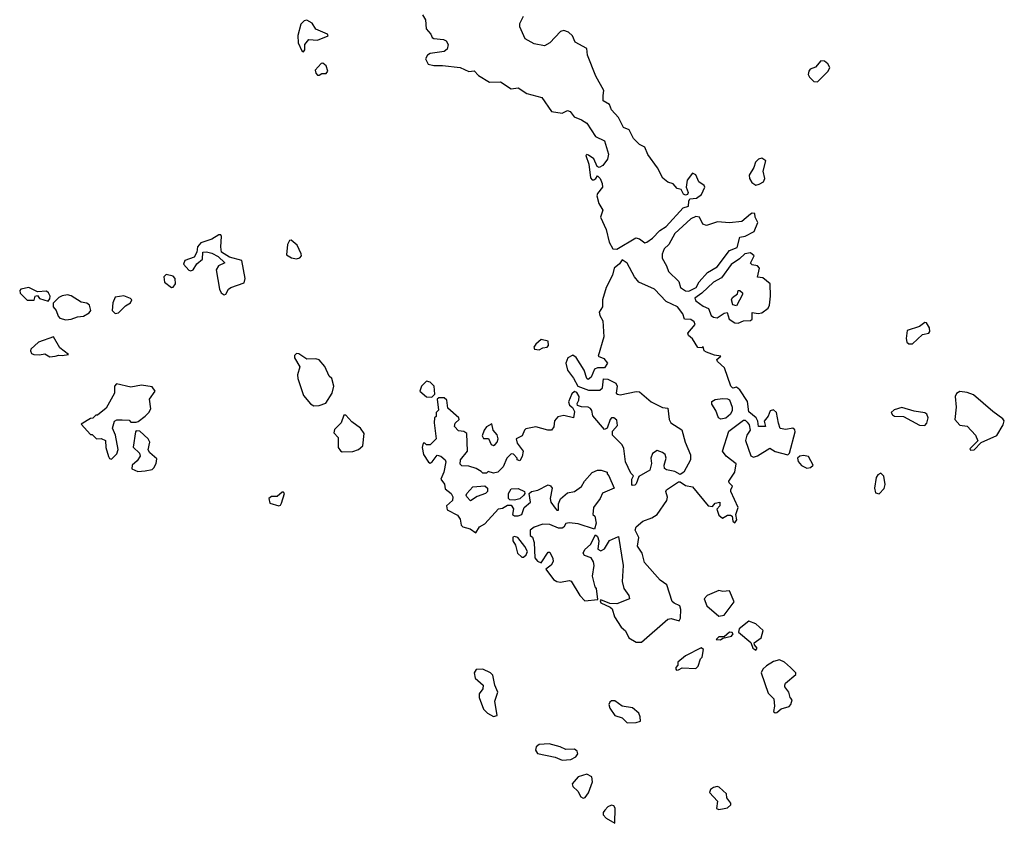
# Model space of a CAD drawing. Extents: x 2106670 to 2323771, y 35271 to 224896.
# Tile 259 of 419: x 2276553 to 2282147, y 105830 to 110397. Entities that reach past the tile are written whole.
import ezdxf

# ---------------------------------------------------------------- set-up
doc = ezdxf.new("R2010")
doc.units = 0

msp = doc.modelspace()

# ---------------------------------------------------------------- linework, layer by layer
at = {"layer": '0CON20XD'}
for points in [[(2278841.8, 110425), (2278858.5, 110395), (2278861.5, 110345), (2278889.2, 110315), (2278896.1, 110296.1), (2278905, 110290), (2278960, 110285), (2278976.7, 110276.7), (2278987.5, 110255), (2278980.7, 110229.3), (2278965, 110216.7), (2278885, 110204.4), (2278869.2, 110195), (2278859.4, 110175), (2278873.9, 110143.9), (2278905, 110136), (2278955, 110136.5), (2279054.6, 110125.4), (2279105, 110101.6), (2279135, 110105.5), (2279160.3, 110080.3), (2279222.1, 110042.1), (2279285, 110044), (2279345, 110003.8), (2279385, 110010), (2279435, 109976.7), (2279520, 109955), (2279575, 109874.3), (2279634.6, 109865.4), (2279665, 109880.8), (2279680, 109875), (2279703.9, 109843.9), (2279745, 109828), (2279775, 109808), (2279825, 109732.5), (2279875, 109707.5), (2279897.7, 109632.3), (2279893.3, 109605), (2279865, 109567.5), (2279845, 109557.5), (2279833, 109563), (2279815, 109606.7), (2279785, 109626.7), (2279775, 109630), (2279770, 109625), (2279786.4, 109576.4), (2279795, 109497.5), (2279805, 109487.5), (2279815, 109487.5), (2279826.4, 109493.6), (2279835, 109510), (2279850, 109495), (2279862.5, 109465), (2279863.3, 109445), (2279835, 109408.8), (2279831.1, 109395), (2279842.7, 109352.7), (2279866.2, 109315), (2279853.5, 109275), (2279885.7, 109205), (2279902.3, 109132.3), (2279923.6, 109093.6), (2279945, 109092.5)], [(2278165, 110213.3), (2278172.5, 110225), (2278173.3, 110255), (2278195, 110283.3), (2278245, 110281.2), (2278306, 110305), (2278302.5, 110315), (2278235, 110343.3), (2278215, 110376.7), (2278185, 110393.3), (2278169.3, 110390.7), (2278149.3, 110370.7), (2278132.7, 110307.3), (2278135.9, 110265.9), (2278155, 110220), (2278165, 110213.3)], [(2279945, 109092.5), (2280053.9, 109156.1), (2280075, 109152), (2280105, 109129.2), (2280115, 109131.9), (2280147.5, 109155), (2280190.4, 109199.6), (2280225, 109220.9), (2280322.6, 109327.4), (2280352.2, 109337.8), (2280353.9, 109366.1), (2280361.1, 109378.9), (2280398, 109382), (2280427.4, 109402.6), (2280445.4, 109445), (2280441.1, 109455), (2280411.8, 109475), (2280395, 109515.8), (2280375, 109524.2), (2280345.5, 109485), (2280340, 109445), (2280350.5, 109415), (2280346.1, 109403.9), (2280335, 109398.9), (2280324.7, 109404.7), (2280311.4, 109431.4), (2280288.3, 109438.3), (2280265, 109463.3), (2280235, 109473.8), (2280206.1, 109496.1), (2280176, 109555), (2280121.4, 109631.4), (2280105, 109672.5), (2280075, 109688), (2280040.9, 109720.9), (2280015, 109771.2), (2279983.1, 109783.1), (2279955, 109840), (2279915, 109883.8), (2279902.9, 109915), (2279868.7, 109935), (2279867.2, 109965), (2279870.9, 109995), (2279826.9, 110075), (2279779.4, 110195), (2279775, 110233.8), (2279708.8, 110268.8), (2279692.9, 110305), (2279671.4, 110325), (2279645, 110335.5), (2279625, 110328.9), (2279565, 110265.7), (2279535, 110248), (2279475, 110260), (2279425, 110288.8), (2279394.1, 110355.9), (2279394, 110375), (2279415, 110416.7)], [(2278255, 110081.2), (2278268.8, 110091.2), (2278295, 110090.8), (2278302.9, 110105), (2278295, 110133.8), (2278275, 110150), (2278265, 110147.5), (2278231.1, 110108.9), (2278235, 110092), (2278245, 110082), (2278255, 110081.2)], [(2281085, 110044.2), (2281145.5, 110104.5), (2281156, 110125), (2281145, 110146.7), (2281125, 110161.2), (2281105, 110163.3), (2281075, 110127.5), (2281044, 110116), (2281035.9, 110104.1), (2281033.3, 110085), (2281039.7, 110069.7), (2281065, 110045.8), (2281085, 110044.2)], [(2280735, 109456.7), (2280755, 109462), (2280778.6, 109475), (2280785.5, 109494.5), (2280776, 109535), (2280791.2, 109595), (2280769.1, 109609.1), (2280750.8, 109605), (2280733.1, 109586.9), (2280723, 109557), (2280696.4, 109513.6), (2280698.8, 109495), (2280711.7, 109471.7), (2280735, 109456.7)], [(2280355, 108854.5), (2280395.3, 108874.7), (2280412.5, 108907.5), (2280460, 108960), (2280515, 108992.9), (2280585.5, 109084.4), (2280628.6, 109101.4), (2280645, 109160), (2280675, 109166), (2280726.2, 109193.8), (2280746.5, 109245), (2280732, 109275), (2280730, 109295), (2280715, 109298), (2280705, 109292), (2280655, 109249.4), (2280585, 109242.5), (2280518, 109248), (2280455, 109227.1), (2280434, 109234), (2280415.4, 109275.4), (2280395, 109279.1), (2280365.5, 109265), (2280275, 109181.2), (2280240, 109120), (2280215, 109093.8), (2280202.2, 109065), (2280202.1, 109042.1), (2280227.9, 108997.9), (2280239.5, 108965), (2280298.3, 108908.3), (2280306.7, 108875), (2280335, 108855.7), (2280355, 108854.5)], [(2277715, 108833.8), (2277725, 108837.5), (2277740, 108865), (2277752.5, 108875), (2277828.8, 108901.2), (2277833.3, 108925), (2277815, 109027.5), (2277745, 109046.7), (2277700, 109075), (2277695.8, 109105), (2277700, 109165), (2277695, 109173.3), (2277685, 109173.8), (2277645, 109150), (2277581.2, 109128.8), (2277563.3, 109105), (2277560, 109075), (2277545, 109047.5), (2277491.7, 109028.3), (2277483, 109007), (2277513, 108973), (2277525, 108969.2), (2277538, 108975), (2277560.2, 109009.8), (2277592.5, 109035), (2277593.9, 109076.1), (2277615, 109078), (2277645, 109070.6), (2277680.4, 109050.5), (2277717.5, 109015), (2277682.2, 108997.8), (2277668.8, 108975), (2277688.6, 108865), (2277696.7, 108845), (2277715, 108833.8)], [(2278125, 109038), (2278145, 109043.8), (2278153.3, 109055), (2278153, 109067), (2278130, 109115), (2278095, 109143.3), (2278085, 109142.5), (2278075, 109120), (2278069.5, 109059.5), (2278097.1, 109042.9), (2278125, 109038)], [(2280085, 106860), (2280235, 106990.8), (2280255, 106994.3), (2280298.8, 106981.2), (2280306.7, 106995), (2280308.8, 107045), (2280303.3, 107065), (2280270.3, 107080.3), (2280260.7, 107090.7), (2280229.4, 107185), (2280191.4, 107211.4), (2280101.7, 107311.7), (2280088.8, 107365), (2280063.8, 107405), (2280069.6, 107455), (2280050, 107495), (2280056, 107515), (2280093, 107546.9), (2280145, 107565.6), (2280175.5, 107585), (2280230, 107665), (2280233, 107683), (2280223.8, 107715), (2280226.7, 107725), (2280295, 107770), (2280305, 107770), (2280335, 107749.3), (2280375, 107741.2), (2280465, 107633.9), (2280488.9, 107631.1), (2280505, 107648.8), (2280530, 107655), (2280530, 107635), (2280514.4, 107615.6), (2280525, 107581.4), (2280545, 107564.2), (2280575, 107580.8), (2280590.8, 107580.8), (2280600, 107575), (2280605, 107547.5), (2280615, 107538), (2280626.5, 107555), (2280621.2, 107585), (2280634.5, 107625), (2280593.8, 107715), (2280592.5, 107725), (2280602.5, 107745), (2280583.9, 107763.9), (2280581.2, 107775), (2280615.8, 107825), (2280623.3, 107873.3), (2280567, 107917), (2280546.7, 107945), (2280581.7, 108058.3), (2280665, 108120), (2280675, 108120), (2280685, 108110), (2280697.5, 108095), (2280702.5, 108065), (2280683.3, 108035), (2280676.7, 108005), (2280707.5, 107917.5), (2280721.2, 107911.2), (2280745, 107918.8), (2280815, 107962.5), (2280845, 107943.3), (2280917, 107923), (2280927, 107933), (2280957.9, 108055), (2280956.3, 108066.3), (2280945, 108075.5), (2280905, 108067.5), (2280874.3, 108074.3), (2280863.2, 108103.2), (2280852.9, 108165), (2280835, 108180), (2280816.4, 108173.6), (2280805, 108143.8), (2280783.3, 108115), (2280790, 108085), (2280750, 108085), (2280746.7, 108115), (2280736.7, 108135), (2280695, 108167.5), (2280687.3, 108227.3), (2280645, 108293.3), (2280625, 108307.5), (2280605, 108302.5), (2280593.3, 108315), (2280557.7, 108417.7), (2280516.7, 108455), (2280513.6, 108466.4), (2280535.8, 108485), (2280500, 108490), (2280455, 108506.7), (2280442.5, 108515), (2280435, 108540), (2280427.5, 108532.5), (2280405, 108533.3), (2280375, 108583.3), (2280352, 108602), (2280348.8, 108615), (2280391.1, 108665), (2280385, 108680.5), (2280365, 108693.5), (2280330, 108695), (2280320, 108725), (2280290, 108765), (2280225, 108796), (2280158.8, 108865), (2280070, 108905), (2280046.7, 108935), (2280005, 109012.5), (2279975, 109032.5), (2279961.2, 109008.8), (2279930, 108985), (2279920.8, 108945), (2279884.5, 108875), (2279863.1, 108805), (2279864.2, 108765), (2279845.5, 108734.4), (2279849.5, 108715), (2279866.7, 108685), (2279871.2, 108595), (2279840, 108485), (2279870.7, 108470.7), (2279893.3, 108445), (2279875, 108418.8), (2279835, 108417.5), (2279819.2, 108410.8), (2279798.8, 108365), (2279782.5, 108352.5), (2279775, 108357.5), (2279760, 108405), (2279715, 108476.7), (2279695, 108490), (2279666.7, 108475), (2279656.2, 108445), (2279666, 108405), (2279699.7, 108359.7), (2279723.9, 108313.9), (2279785, 108290.9), (2279848.6, 108291.4), (2279864.3, 108305), (2279870, 108355), (2279895, 108353.3), (2279940.7, 108330.7), (2279946.7, 108315), (2279942.5, 108275), (2279949.3, 108269.3), (2279965, 108264), (2280055, 108283.3), (2280075, 108282.5), (2280140, 108225), (2280205, 108192.5), (2280235, 108190), (2280242, 108125), (2280252, 108105), (2280315.6, 108065.6), (2280334.2, 107995), (2280364.1, 107924.1), (2280363.6, 107895), (2280326.5, 107825), (2280305, 107812), (2280275, 107828.6), (2280228, 107838), (2280216.2, 107846.2), (2280214, 107865), (2280225.7, 107905), (2280219.2, 107925), (2280205, 107937.5), (2280175, 107949.2), (2280148.8, 107931.2), (2280138.8, 107905), (2280142, 107875), (2280132.3, 107837.7), (2280070, 107800), (2280055, 107760), (2280048.3, 107751.7), (2280035, 107750), (2280030, 107755), (2280030, 107785), (2280040, 107805), (2280025, 107820), (2279994.2, 107884.2), (2279985, 107960), (2279975, 107980), (2279920, 108035), (2279921.7, 108058.3), (2279949.3, 108090.7), (2279945, 108120), (2279927.5, 108135), (2279915, 108133.3), (2279906.7, 108125), (2279890, 108075), (2279875, 108067.5), (2279810, 108145), (2279804, 108175), (2279795, 108187.1), (2279782.5, 108195), (2279745, 108196), (2279722.5, 108205), (2279720, 108215), (2279730, 108235), (2279731.5, 108255), (2279718.9, 108278.9), (2279705, 108283.8), (2279689.6, 108270.5), (2279671.2, 108225), (2279676.7, 108206.7), (2279693, 108193), (2279705, 108170), (2279700, 108135), (2279645, 108148), (2279610, 108140), (2279592, 108118), (2279587.3, 108082.7), (2279575, 108063.8), (2279554.1, 108064.1), (2279485, 108083.8), (2279428.8, 108071.2), (2279420, 108065), (2279407.7, 108032.3), (2279373.3, 108015), (2279379.3, 107989.3), (2279412.5, 107945), (2279407.5, 107915), (2279395, 107890), (2279380, 107895), (2279380, 107905), (2279358.3, 107928.3), (2279345, 107930), (2279320, 107905), (2279300, 107855), (2279270, 107825), (2279245, 107820), (2279215, 107830), (2279205, 107820), (2279185, 107820), (2279175, 107830), (2279146.4, 107846.4), (2279105, 107860), (2279065, 107860.8), (2279055, 107870), (2279056.9, 107895), (2279096.7, 107945), (2279092.5, 108045), (2279077, 108057), (2279045, 108060), (2279023.3, 108085), (2279026.4, 108103.6), (2279050, 108125), (2279047.5, 108135), (2278985, 108190), (2278980, 108235), (2278965, 108247.5), (2278935, 108247.5), (2278925, 108240), (2278931.7, 108178.3), (2278920, 108165), (2278918.3, 108141.7), (2278910, 108135), (2278907.5, 108105), (2278920, 108015), (2278885, 107980), (2278865, 107980), (2278855, 107990), (2278845, 107990), (2278840, 107965), (2278847.5, 107925), (2278875, 107882.5), (2278885, 107877.5), (2278896.1, 107883.9), (2278925, 107922.5), (2278945, 107916.7), (2278970, 107895), (2278973.3, 107883.3), (2278963.3, 107825), (2278945.7, 107785), (2278967, 107757), (2278970.3, 107730.3), (2279003.8, 107705), (2279013.8, 107685), (2279011.2, 107665), (2278978.6, 107635), (2278980.7, 107610.7), (2279041.2, 107581.2), (2279055, 107557.5), (2279062, 107525), (2279071.2, 107515), (2279112.9, 107502.9), (2279145, 107480.8), (2279165.4, 107514.6), (2279195, 107531.5), (2279272.3, 107617.7), (2279295, 107620), (2279325, 107637.5), (2279345, 107637.5), (2279357.7, 107617.7), (2279351.9, 107585), (2279365, 107576.7), (2279385, 107577.5), (2279405.4, 107584.6), (2279418.6, 107625), (2279455.9, 107654.1), (2279447.5, 107705), (2279460, 107715), (2279496.4, 107723.6), (2279555, 107752.5), (2279568.3, 107748.3), (2279577.5, 107735), (2279566.7, 107675), (2279571.2, 107655), (2279595, 107620), (2279605, 107610), (2279615, 107610), (2279613.6, 107646.4), (2279626.1, 107673.9), (2279665, 107708.8), (2279705, 107716.2), (2279745, 107743.3), (2279762.5, 107775), (2279805, 107823.3), (2279835, 107836.7), (2279856.4, 107836.4), (2279890, 107825), (2279890, 107815), (2279900, 107805), (2279930, 107735), (2279864.1, 107705.9), (2279850, 107675), (2279812.5, 107625), (2279810, 107585), (2279820, 107575), (2279827.5, 107535), (2279818.3, 107501.7), (2279725, 107532), (2279675, 107538), (2279656.2, 107533.8), (2279645, 107512.5), (2279635, 107506.7), (2279615, 107507.5), (2279565, 107527.5), (2279525, 107530), (2279475, 107513.8), (2279452.5, 107495), (2279452.5, 107465), (2279466.1, 107456.1), (2279475.9, 107425.9), (2279479.3, 107339.3), (2279495, 107320), (2279515, 107310), (2279555, 107370), (2279565, 107370), (2279582.5, 107335), (2279583, 107317), (2279573, 107297), (2279542.5, 107275), (2279586.1, 107216.1), (2279603.9, 107203.9), (2279625, 107200), (2279675, 107210), (2279686, 107206), (2279734.4, 107124.4), (2279764.5, 107094.4), (2279838.3, 107101.7), (2279830, 107165), (2279823, 107173), (2279807.5, 107235), (2279817.5, 107295), (2279812.5, 107315), (2279799.3, 107339.3), (2279761.7, 107351.7), (2279753.3, 107365), (2279764.1, 107385.9), (2279796.7, 107415), (2279825, 107470), (2279835, 107460), (2279843.3, 107435), (2279838.3, 107388.3), (2279855, 107377.5), (2279875, 107390), (2279903.6, 107436.4), (2279955, 107460), (2279981.2, 107295), (2279975.8, 107205), (2279986, 107165), (2280013.3, 107125), (2280016.7, 107105), (2279945, 107077.5), (2279905, 107080), (2279855, 107100), (2279850, 107095), (2279855, 107082.5), (2279908.3, 107058.3), (2279918.3, 107048.3), (2279933, 107003), (2279970, 106945), (2279994.1, 106924.1), (2280013.6, 106883.6), (2280055, 106860), (2280085, 106860)], [(2280635, 108672.5), (2280665.4, 108684.6), (2280705, 108688.1), (2280714.2, 108695), (2280715, 108732.5), (2280747.6, 108727.6), (2280768.8, 108731.2), (2280805, 108757.1), (2280813.6, 108775), (2280819.4, 108825), (2280816.1, 108895), (2280775, 108928.9), (2280744, 108934), (2280755.3, 108985.3), (2280745, 108998.1), (2280714.1, 109004.1), (2280704, 109014), (2280726.2, 109055), (2280705, 109071.4), (2280673.5, 109066.5), (2280642.9, 109037.1), (2280594.4, 109005), (2280540, 108930), (2280495, 108904.4), (2280427.7, 108842.3), (2280388.5, 108815), (2280395, 108798.1), (2280435, 108769.2), (2280465.9, 108755.9), (2280482, 108715), (2280495, 108706), (2280515, 108701.9), (2280555, 108728.6), (2280572.5, 108732.5), (2280584, 108694), (2280615, 108673.6), (2280635, 108672.5)], [(2277415, 108874.2), (2277425, 108875.8), (2277439.1, 108895), (2277435.7, 108925), (2277425, 108938.8), (2277385, 108948.8), (2277372, 108935), (2277376.2, 108905), (2277415, 108874.2)], [(2276715, 108797.5), (2276725, 108810), (2276726.7, 108825), (2276717.5, 108845), (2276705, 108853.3), (2276655, 108850), (2276605, 108874), (2276560, 108865), (2276553, 108857), (2276555, 108842.5), (2276595, 108802.5), (2276635, 108803.3), (2276640, 108825), (2276655, 108830), (2276665, 108812.5), (2276715, 108797.5)], [(2280625, 108770), (2280605, 108776.7), (2280597.5, 108805), (2280602.5, 108817.5), (2280630.4, 108839.5), (2280635, 108857.5), (2280645, 108857.5), (2280660, 108845), (2280660, 108835), (2280625, 108770)], [(2276815, 108690.8), (2276845, 108694.2), (2276882.1, 108707.9), (2276915, 108711.2), (2276948.3, 108731.7), (2276956.7, 108745), (2276948.8, 108775), (2276935, 108786.2), (2276902.3, 108792.3), (2276845, 108827.5), (2276825, 108832.5), (2276795, 108827.5), (2276775, 108817.5), (2276743.8, 108786.2), (2276743.8, 108765), (2276760.8, 108745), (2276771.3, 108711.3), (2276780.5, 108700.5), (2276815, 108690.8)], [(2277095, 108726.7), (2277115, 108730), (2277155, 108770), (2277183, 108787), (2277190, 108805), (2277183, 108813), (2277145, 108828), (2277095, 108820), (2277081.7, 108788.3), (2277078, 108745), (2277095, 108726.7)], [(2281605, 108553.8), (2281625, 108554.1), (2281682.3, 108607.6), (2281718.8, 108615), (2281724, 108625), (2281722, 108645), (2281705, 108673.3), (2281695, 108676.2), (2281665, 108654), (2281595, 108630), (2281588.5, 108585), (2281593.3, 108565), (2281605, 108553.8)], [(2276725, 108481.2), (2276755, 108483.8), (2276775, 108491.2), (2276795, 108487.5), (2276830, 108495), (2276781.9, 108531.9), (2276745, 108594), (2276660, 108565), (2276617.1, 108525), (2276613.5, 108515), (2276619.7, 108499.7), (2276633.2, 108493.2), (2276665, 108491.4), (2276695, 108498.8), (2276725, 108481.2)], [(2279505, 108520), (2279525, 108532.5), (2279550, 108535), (2279557.5, 108545), (2279555, 108570), (2279515, 108580), (2279485, 108552.5), (2279473.6, 108536.4), (2279477.5, 108525), (2279505, 108520)], [(2278225, 108203.3), (2278255, 108203.8), (2278293, 108217), (2278327.5, 108275), (2278337.5, 108315), (2278327, 108357), (2278311.7, 108371.7), (2278285.8, 108425.8), (2278253.6, 108463.6), (2278235, 108470), (2278185, 108466.7), (2278138.3, 108498.3), (2278125, 108500), (2278115, 108487.5), (2278114.5, 108474.5), (2278144.2, 108424.2), (2278131.7, 108378.3), (2278132.9, 108357.1), (2278165, 108260.8), (2278205, 108213.3), (2278225, 108203.3)], [(2277075, 107900), (2277105, 107930), (2277112.5, 107955), (2277097.5, 108035), (2277080, 108075), (2277092.5, 108115), (2277105, 108122.5), (2277135, 108122.5), (2277175, 108120), (2277185, 108110), (2277215, 108110), (2277227, 108113), (2277266.4, 108143.6), (2277287.5, 108165), (2277297.5, 108185), (2277290.7, 108239.3), (2277322.5, 108285), (2277305, 108310), (2277245, 108320), (2277185, 108307.5), (2277103, 108327), (2277092.5, 108315), (2277092.5, 108275), (2277045, 108190), (2276995, 108150), (2276985, 108150), (2276968.3, 108131.7), (2276955, 108130), (2276901.7, 108098.3), (2276955, 108040), (2276965, 108040), (2276990, 108015), (2277015, 108017.5), (2277040, 108005), (2277042.5, 107965), (2277057.5, 107915), (2277063.6, 107903.6), (2277075, 107900)], [(2278895, 108252.5), (2278911.7, 108268.3), (2278907.5, 108315), (2278885, 108337.5), (2278865, 108342.5), (2278836.4, 108313.6), (2278826.7, 108285), (2278865, 108253.3), (2278895, 108252.5)], [(2280537, 108127), (2280522.5, 108135), (2280508, 108175), (2280485, 108212.5), (2280485, 108226.2), (2280505, 108238), (2280545, 108243.3), (2280575, 108242.5), (2280586.4, 108236.4), (2280601.2, 108195), (2280601.2, 108175), (2280591.2, 108155), (2280565, 108132.5), (2280537, 108127)], [(2281955, 107951.2), (2281975, 107952.5), (2282015.8, 107994.2), (2282105, 108034.4), (2282140.6, 108095), (2282146.8, 108116.8), (2282139.3, 108129.3), (2282080.7, 108170.7), (2281972.5, 108265), (2281935, 108278.8), (2281895, 108283.3), (2281875, 108272.5), (2281867.5, 108255), (2281873.8, 108195), (2281866.2, 108125), (2281895, 108093.3), (2281936.1, 108086.1), (2281982.5, 108035), (2281997, 108003), (2281951.2, 107958.8), (2281955, 107951.2)], [(2281695, 108090), (2281707, 108103), (2281713.3, 108135), (2281707.5, 108155), (2281695, 108163.3), (2281635, 108172), (2281565, 108193.8), (2281520.4, 108179.5), (2281503.3, 108165), (2281510.7, 108150.7), (2281523.6, 108143.6), (2281575, 108142.5), (2281665, 108092.5), (2281695, 108090)], [(2278385, 107941.8), (2278445, 107942.5), (2278477.5, 107955), (2278502.5, 107975), (2278510, 108045), (2278490, 108075), (2278440.7, 108110.7), (2278405, 108150), (2278395, 108150), (2278380, 108105), (2278341.7, 108068.3), (2278338.3, 108048.3), (2278361.7, 108021.7), (2278361.9, 107965), (2278375, 107947.1), (2278385, 107941.8)], [(2279245, 107976.7), (2279255, 107983.3), (2279266.2, 107995), (2279272, 108015), (2279265, 108037.5), (2279243.3, 108063.3), (2279235, 108100), (2279205, 108083.3), (2279192, 108065), (2279181.2, 108031.2), (2279187.5, 108017.5), (2279216.4, 108016.4), (2279231.7, 107981.7), (2279245, 107976.7)], [(2277225, 107830), (2277265, 107832.5), (2277305, 107840), (2277315, 107850), (2277327.5, 107875), (2277331.7, 107901.7), (2277292.5, 107935), (2277283, 107953), (2277292.5, 107995), (2277282.5, 108015), (2277235, 108057.5), (2277215, 108060), (2277210, 108055), (2277198.3, 107968.3), (2277233, 107933), (2277237, 107917), (2277220, 107890), (2277192.5, 107865), (2277190, 107845), (2277225, 107830)], [(2281025, 107848.8), (2281045, 107852), (2281060, 107865), (2281033.8, 107915), (2281005, 107920), (2280984.2, 107915.8), (2280972.5, 107905), (2280976.4, 107886.4), (2280994.2, 107864.2), (2281025, 107848.8)], [(2281435, 107702.5), (2281465, 107733.3), (2281470, 107755), (2281463, 107803), (2281445, 107818.8), (2281428.8, 107811.2), (2281418.6, 107795), (2281410, 107735), (2281415, 107707.5), (2281435, 107702.5)], [(2279115, 107662.5), (2279092.5, 107685), (2279090, 107695), (2279092.5, 107705), (2279127, 107743), (2279195, 107747.5), (2279210, 107735), (2279210, 107715), (2279200, 107705), (2279152.3, 107687.7), (2279115, 107662.5)], [(2278025, 107633.3), (2278035, 107637.5), (2278040.4, 107649.5), (2278056.7, 107705), (2278051.7, 107711.7), (2278045, 107712.5), (2278015, 107686.9), (2277983.6, 107686.4), (2277968.8, 107675), (2277975, 107650), (2278025, 107633.3)], [(2279365, 107666.7), (2279338.3, 107668.3), (2279330, 107675), (2279330, 107705), (2279345, 107730), (2279385, 107732.5), (2279420, 107715), (2279422.5, 107705), (2279416.7, 107695), (2279395, 107674), (2279365, 107666.7)], [(2279415, 107342.5), (2279430, 107355), (2279437.5, 107375), (2279423.6, 107403.6), (2279382.5, 107455), (2279365, 107460), (2279355, 107456.2), (2279354.1, 107435.9), (2279370.3, 107410.3), (2279382, 107365), (2279405, 107342.5), (2279415, 107342.5)], [(2280525, 107007.5), (2280555, 107012.5), (2280611.2, 107088.8), (2280585, 107150.6), (2280546.9, 107146.9), (2280525, 107152.9), (2280458, 107125), (2280442.5, 107105), (2280457.5, 107065), (2280525, 107007.5)], [(2280735, 106814.5), (2280742, 106825), (2280726.7, 106845), (2280726.2, 106855), (2280765, 106884.2), (2280776.1, 106925), (2280735, 106964.5), (2280695, 106978), (2280640, 106935), (2280637, 106917), (2280707, 106857), (2280718, 106825), (2280735, 106814.5)], [(2280535, 106872.5), (2280548.3, 106881.7), (2280597, 106893), (2280607, 106907), (2280600, 106915), (2280585, 106916.2), (2280555, 106890), (2280525, 106890), (2280510, 106875), (2280535, 106872.5)], [(2280285, 106700), (2280295, 106702.5), (2280317, 106713), (2280395, 106710), (2280407, 106723), (2280420, 106765), (2280430, 106775), (2280438.3, 106818.3), (2280425, 106827.5), (2280335, 106782.5), (2280292.5, 106745), (2280291.7, 106728.3), (2280280, 106715), (2280280, 106705), (2280285, 106700)], [(2280845, 106458), (2280855, 106460), (2280878.9, 106481.1), (2280925, 106494.2), (2280933.3, 106505), (2280941.7, 106531.7), (2280930, 106545), (2280922.5, 106575), (2280900, 106605), (2280900, 106615), (2280904.3, 106625.7), (2280962.5, 106675), (2280962.5, 106685), (2280932.5, 106715), (2280897.5, 106745), (2280868.8, 106758.8), (2280835, 106748.6), (2280795.8, 106725), (2280775.6, 106705), (2280765.8, 106685), (2280805, 106570), (2280837, 106537), (2280840.8, 106495), (2280836.2, 106465), (2280845, 106458)], [(2279245, 106437.5), (2279265, 106442.5), (2279253.3, 106525), (2279269.1, 106575), (2279251.5, 106615), (2279241.7, 106671.7), (2279227.5, 106685), (2279185, 106705.4), (2279146.8, 106703.2), (2279134, 106685), (2279140.8, 106655), (2279186.2, 106615), (2279183.8, 106595), (2279162.5, 106565), (2279162.5, 106545), (2279188.3, 106478.3), (2279210, 106455), (2279245, 106437.5)], [(2280005, 106401.8), (2280055, 106402.5), (2280079.3, 106410.7), (2280078.6, 106435), (2280070, 106455), (2280035, 106486.2), (2279976.7, 106495), (2279935, 106526.9), (2279915, 106525.6), (2279905, 106518.8), (2279900.8, 106505), (2279905.5, 106485), (2279935, 106443.1), (2279975, 106430), (2280005, 106401.8)], [(2279635, 106188), (2279685, 106191.9), (2279712.7, 106207.3), (2279723.5, 106225), (2279719.7, 106239.7), (2279705, 106251.2), (2279655, 106249.6), (2279623.3, 106265), (2279561.4, 106281.5), (2279505, 106277.1), (2279486.7, 106265), (2279483.3, 106245), (2279495, 106226.7), (2279595, 106206.2), (2279635, 106188)], [(2279755, 105973.8), (2279765, 105977.5), (2279785, 106002.5), (2279808, 106065), (2279802.5, 106095), (2279775, 106110), (2279726, 106094), (2279692.5, 106055), (2279695, 106040), (2279723, 106013), (2279740.7, 105980.7), (2279755, 105973.8)], [(2280525, 105908.1), (2280555, 105913.3), (2280575, 105918.8), (2280592.5, 105935), (2280592.5, 105945), (2280571.2, 105975), (2280567.7, 105997.7), (2280527.5, 106035), (2280515, 106039.2), (2280495, 106034.3), (2280477.6, 106022.4), (2280472.5, 106005), (2280516.7, 105956.7), (2280510.8, 105915), (2280525, 105908.1)], [(2279935, 105830), (2279936.1, 105916.1), (2279929.3, 105929.3), (2279915, 105932.5), (2279895, 105923.3), (2279877.5, 105905), (2279868.3, 105891.7), (2279868.3, 105878.3), (2279885, 105860), (2279935, 105830)]]:
    msp.add_lwpolyline(points, dxfattribs=at)

doc.saveas('drawing.dxf')
